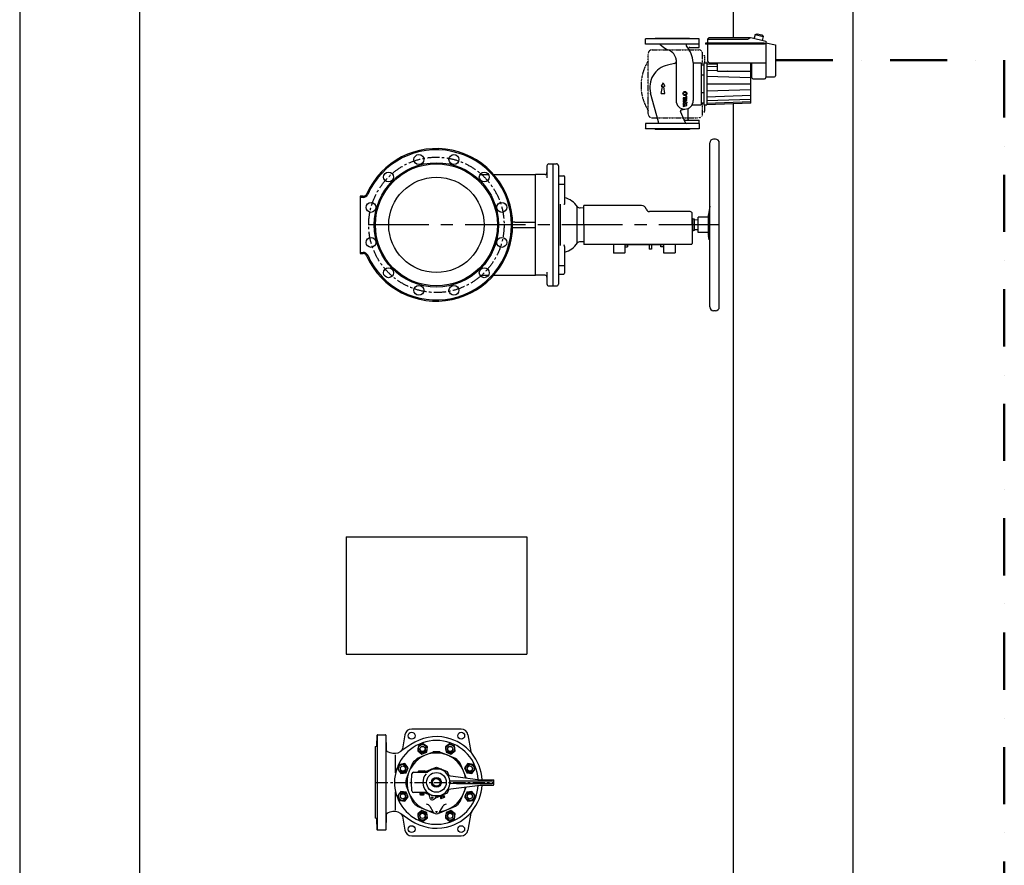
# Model space of a CAD drawing. Header units: millimetres. Extents: x 196 to 2027204, y -221452 to 153872.
# Tile 258 of 381: x 1210440 to 1213022, y -202278 to -200061. Entities that reach past the tile are written whole.
import ezdxf

# ---------------------------------------------------------------- set-up
doc = ezdxf.new("R2010")
doc.units = ezdxf.units.MM
for name, pattern in [('CENTER', [50.8, 31.75, -6.35, 6.35, -6.35]), ('DASHDOT', [1, 0.5, -0.25, 0, -0.25]), ('STRICHPUNKT', [1, 0.5, -0.25, 0, -0.25])]:
    doc.linetypes.add(name, pattern=pattern)
for name, color, linetype, lineweight in [('00_Основной', 163, 'Continuous', 40), ('эл.освещ', 1, 'Continuous', 50), ('中心线', 1, 'CENTER', 25)]:
    doc.layers.add(name, color=color, linetype=linetype, lineweight=lineweight)

msp = doc.modelspace()

# ---------------------------------------------------------------- linework, layer by layer
at = {"color": 252, "lineweight": 30, "ltscale": 10}
for p, q in [((1210754.8, -203009.4, 0.3), (1210754.8, -199006.4, 0.3)), ((1212310.8, -199006.4, 0.3), (1212310.8, -200109.1, 0.3)), ((1212310.8, -200281.9, 0.3), (1212310.8, -203009.4, 0.3))]:
    msp.add_line(p, q, dxfattribs=at)
for p, q in [((1212221.4, -200111.2, -0.1), (1212081.4, -200111.2, -0.1)), ((1212081.4, -200125.2, -0.1), (1212081.4, -200111.2, -0.1)), ((1212221.4, -200125.2, -0.1), (1212221.4, -200111.2, -0.1)), ((1212393.4, -200122.6, -0.1), (1212238.4, -200122.6, -0.1)), ((1212238.4, -200122.6, -0.1), (1212238.4, -200125.6, -0.1)), ((1212243.4, -200112.6, -0.1), (1212246.9, -200109.1, -0.1)), ((1212243.4, -200112.6, -0.1), (1212349.8, -200112.6, -0.1)), ((1212243.4, -200112.6, -0.1), (1212243.4, -200122.6, -0.1)), ((1212354.8, -200109.1, -0.1), (1212246.9, -200109.1, -0.1)), ((1212349.8, -200112.6, -0.1), (1212356.9, -200107.6, -0.1)), ((1212356.9, -200107.6, -0.1), (1212396.4, -200117.8, -0.1)), ((1212368.6, -200099.8, -0.1), (1212366, -200109.9, -0.1)), ((1212368.6, -200099.8, -0.1), (1212374.2, -200098.2, -0.1)), ((1212368.6, -200099.8, -0.1), (1212389.9, -200105.3, -0.1)), ((1212374.2, -200098.2, -0.1), (1212385.8, -200101.2, -0.1)), ((1212385.8, -200101.2, -0.1), (1212389.9, -200105.3, -0.1)), ((1212389.9, -200105.3, -0.1), (1212387.3, -200115.4, -0.1)), ((1212393.4, -200122.6, -0.1), (1212393.4, -200125.6, -0.1)), ((1212396.4, -200117.8, -0.1), (1212396.4, -200213.2, -0.1)), ((1212396.4, -200121.7, -0.1), (1212422.4, -200127.2, -0.1)), ((1212221.4, -200125.2, -0.1), (1212081.4, -200125.2, -0.1)), ((1212197, -200134.1, -0.1), (1212221.4, -200134.1, -0.1)), ((1212221.4, -200134.1, -0.1), (1212221.4, -200125.2, -0.1)), ((1212393.4, -200125.6, -0.1), (1212238.4, -200125.6, -0.1)), ((1212243.4, -200125.6, -0.1), (1212243.4, -200169.2, -0.1)), ((1212422.4, -200127.2, -0.1), (1212422.4, -200208.2, -0.1)), ((1212161.4, -200166.1, -0.1), (1212161.4, -200273.3, -0.1)), ((1212206.4, -200173.1, -0.1), (1212206.4, -200273.3, -0.1)), ((1212206.4, -200174.2, -0.1), (1212226.9, -200174.2, -0.1)), ((1212226.9, -200174.2, -0.1), (1212226.9, -200284.2, -0.1)), ((1212234.4, -200174.2, -0.1), (1212234.4, -200284.2, -0.1)), ((1212234.4, -200174.2, -0.1), (1212241.9, -200174.2, -0.1)), ((1212241.9, -200174.2, -0.1), (1212241.9, -200284.2, -0.1)), ((1212269.5, -200175.1, -0.1), (1212241.9, -200174.2, -0.1)), ((1212248.4, -200174.2, -0.1), (1212243.4, -200169.2, -0.1)), ((1212248.4, -200174.2, -0.1), (1212396.4, -200174.2, -0.1)), ((1212269.5, -200196.2, -0.1), (1212269.5, -200174.2, -0.1)), ((1212357, -200280.4, -0.1), (1212357, -200174.2, -0.1)), ((1212359.4, -200174.2, -0.1), (1212359.4, -200213.2, -0.1)), ((1212157.5, -200176.3, -0.1), (1212138.9, -200180.4, -0.1)), ((1212226.9, -200179.2, -0.1), (1212234.4, -200179.2, -0.1)), ((1212269.5, -200196.2, -0.1), (1212357, -200196.2, -0.1)), ((1212226.9, -200206, -0.1), (1212234.4, -200206, -0.1)), ((1212362.4, -200216.2, -0.1), (1212359.4, -200213.2, -0.1)), ((1212362.4, -200216.2, -0.1), (1212393.4, -200216.2, -0.1)), ((1212396.4, -200211.2, -0.1), (1212419.4, -200211.2, -0.1)), ((1212115.4, -200329.4, -0.1), (1212094.6, -200253.7, -0.1)), ((1212226.9, -200252.4, -0.1), (1212234.4, -200252.4, -0.1)), ((1212185.7, -200331.4, -0.1), (1212173, -200302, -0.1)), ((1212175.1, -200297.9, -0.1), (1212183.9, -200295.8, -0.1)), ((1212191.9, -200296.3, -0.1), (1212191.9, -200321.3, -0.1)), ((1212203.6, -200284.2, -0.1), (1212226.9, -200284.2, -0.1)), ((1212226.9, -200279.1, -0.1), (1212234.4, -200279.1, -0.1)), ((1212234.4, -200284.2, -0.1), (1212241.9, -200284.2, -0.1)), ((1212357, -200280.4, -0.1), (1212241.9, -200284.2, -0.1)), ((1212184.6, -200324.3, -0.1), (1212221.4, -200324.3, -0.1)), ((1212221.4, -200333.2, -0.1), (1212221.4, -200324.3, -0.1)), ((1212221.4, -200333.2, -0.1), (1212081.4, -200333.2, -0.1)), ((1212081.4, -200333.2, -0.1), (1212081.4, -200347.2, -0.1)), ((1212221.4, -200347.2, -0.1), (1212081.4, -200347.2, -0.1)), ((1212221.4, -200333.2, -0.1), (1212221.4, -200347.2, -0.1))]:
    msp.add_line(p, q)
at = {"color": 1}
for p, q in [((1212106.4, -200111.2, -0.1), (1212106.4, -200109.2, -0.1)), ((1212106.4, -200109.2, -0.1), (1212196.4, -200109.2, -0.1)), ((1212196.4, -200111.2, -0.1), (1212196.4, -200109.2, -0.1)), ((1212127.2, -200226.8, -0.1), (1212122.4, -200235.1, -0.1)), ((1212122.4, -200235.1, -0.1), (1212123.6, -200235.1, -0.1)), ((1212122.4, -200255.1, -0.1), (1212125.5, -200237.4, -0.1)), ((1212127.2, -200226.8, -0.1), (1212132, -200235.1, -0.1)), ((1212132, -200255.1, -0.1), (1212128.9, -200237.4, -0.1)), ((1212132, -200235.1, -0.1), (1212130.9, -200235.1, -0.1)), ((1212122.4, -200255.1, -0.1), (1212132, -200255.1, -0.1)), ((1212188.1, -200266.1, -0.1), (1212179.8, -200266.1, -0.1)), ((1212179.8, -200266.1, -0.1), (1212179.8, -200268.4, -0.1)), ((1212179.8, -200268.4, -0.1), (1212189.8, -200268.4, -0.1)), ((1212189.8, -200270.4, -0.1), (1212179.8, -200270.4, -0.1)), ((1212179.8, -200270.4, -0.1), (1212179.8, -200272.7, -0.1)), ((1212179.8, -200272.7, -0.1), (1212189.8, -200272.7, -0.1)), ((1212179.8, -200274.7, -0.1), (1212189.8, -200277.4, -0.1)), ((1212179.8, -200274.7, -0.1), (1212179.8, -200277.1, -0.1)), ((1212179.8, -200277.1, -0.1), (1212185.3, -200278.5, -0.1)), ((1212189.8, -200262.1, -0.1), (1212188.1, -200262.1, -0.1)), ((1212188.1, -200266.1, -0.1), (1212188.1, -200262.1, -0.1)), ((1212189.8, -200268.4, -0.1), (1212189.8, -200262.1, -0.1)), ((1212189.8, -200272.7, -0.1), (1212189.8, -200270.4, -0.1)), ((1212189.8, -200277.4, -0.1), (1212189.8, -200279.7, -0.1)), ((1212185.3, -200278.5, -0.1), (1212179.8, -200280, -0.1)), ((1212179.8, -200280, -0.1), (1212179.8, -200283.5, -0.1)), ((1212185.3, -200284.9, -0.1), (1212179.8, -200283.5, -0.1)), ((1212179.8, -200286.4, -0.1), (1212185.3, -200284.9, -0.1)), ((1212179.8, -200288.7, -0.1), (1212189.8, -200286.1, -0.1)), ((1212179.8, -200286.4, -0.1), (1212179.8, -200288.7, -0.1)), ((1212182.4, -200281.7, -0.1), (1212189.8, -200279.7, -0.1)), ((1212189.8, -200283.7, -0.1), (1212182.4, -200281.7, -0.1)), ((1212189.8, -200286.1, -0.1), (1212189.8, -200283.7, -0.1)), ((1212106.4, -200347.2, -0.1), (1212106.4, -200349.2, -0.1)), ((1212196.4, -200349.2, -0.1), (1212106.4, -200349.2, -0.1)), ((1212196.4, -200347.2, -0.1), (1212196.4, -200349.2, -0.1))]:
    msp.add_line(p, q, dxfattribs=at)
at = {"color": 1, "linetype": 'STRICHPUNKT'}
for p, q in [((1212098.2, -200140.2, -0.1), (1212220.7, -200140.2, -0.1)), ((1212088.2, -200308.2, -0.1), (1212088.2, -200150.2, -0.1)), ((1212230.7, -200179.2, -0.1), (1212230.7, -200150.2, -0.1)), ((1212230.7, -200155.2, -0.1), (1212236.9, -200155.2, -0.1)), ((1212236.9, -200174.2, -0.1), (1212236.9, -200155.2, -0.1)), ((1212230.7, -200308.2, -0.1), (1212230.7, -200279.1, -0.1)), ((1212230.7, -200303.2, -0.1), (1212236.9, -200303.2, -0.1)), ((1212236.9, -200303.2, -0.1), (1212236.9, -200284.2, -0.1)), ((1212098.2, -200318.2, -0.1), (1212219.4, -200318.2, -0.1))]:
    msp.add_line(p, q, dxfattribs=at)
at = {"color": 1, "linetype": 'Continuous'}
for p, q in [((1212269.5, -200178.7, -0.1), (1212241.9, -200177.8, -0.1)), ((1212269.5, -200185.2, -0.1), (1212241.9, -200184.3, -0.1)), ((1212269.5, -200195.3, -0.1), (1212241.9, -200194.4, -0.1)), ((1212357, -200198.2, -0.1), (1212295.9, -200196.2, -0.1)), ((1212357, -200213.6, -0.1), (1212241.9, -200209.8, -0.1)), ((1212241.9, -200229.2, -0.1), (1212357, -200229.2, -0.1)), ((1212357, -200244.8, -0.1), (1212241.9, -200248.5, -0.1)), ((1212357, -200260.2, -0.1), (1212241.9, -200264, -0.1)), ((1212357, -200270.3, -0.1), (1212241.9, -200274.1, -0.1)), ((1212357, -200276.8, -0.1), (1212241.9, -200280.6, -0.1))]:
    msp.add_line(p, q, dxfattribs=at)
at = {"color": 252, "linetype": 'CENTER', "lineweight": 25, "ltscale": 5}
msp.add_line((1212274.7, -200599.2, 0), (1211332.7, -200599.2, -0.1), dxfattribs=at)
at = {"color": 1}
for radius in [5.33, 3.33]:
    msp.add_circle((1212184.4, -200254.7, -0.1), radius, dxfattribs=at)
at = {"color": 1, "linetype": 'STRICHPUNKT'}
for centre, radius, start, end in [((1212098.2, -200150.2, -0.1), 10, 90, 180), ((1212220.7, -200150.2, -0.1), 10, 0, 90), ((1212190.6, -200234.2, -0.1), 121.3, 147.6013, 212.3987), ((1212098.2, -200308.2, -0.1), 10, 180, 270), ((1212220.7, -200308.2, -0.1), 10, 270, 0)]:
    msp.add_arc(centre, radius, start, end, dxfattribs=at)
for centre, radius, start, end in [((1212117.6, -200128.2, -0.1), 3, 44.7661, 90), ((1212169.9, -200076.3, -0.1), 70.6, 224.7661, 244.2286), ((1212129, -200171.7, -0.1), 33.3, 17.7743, 72.234), ((1212190.7, -200128.2, -0.1), 3, 90, 218.5418), ((1212121.4, -200183.5, -0.1), 85.7, 6.9363, 38.5418), ((1212197, -200137.1, -0.1), 3, 90, 211.544), ((1212156.4, -200171.4, -0.1), 5, 282.2847, 0), ((1212146.4, -200166.1, -0.1), 15, 0, 17.7743), ((1212151.4, -200238, -0.1), 59, 102.2847, 195.3889), ((1212393.4, -200213.2, -0.1), 3, 270, 0), ((1212419.4, -200208.2, -0.1), 3, 270, 0), ((1212183.9, -200273.3, -0.1), 22.5, 180, 0), ((1212175.8, -200300.9, -0.1), 3, 103.581, 203.3015), ((1212194.9, -200296.3, -0.1), 3, 115.4566, 180), ((1212184.6, -200321.3, -0.1), 3, 203.3015, 270), ((1212194.9, -200321.3, -0.1), 3, 180, 270), ((1212112.5, -200330.2, -0.1), 3, 270, 15.3889), ((1212188.4, -200330.2, -0.1), 3, 203.3015, 270)]:
    msp.add_arc(centre, radius, start, end)
at = {"color": 1}
for centre, start, end in [((1212123.6, -200237.1, -0.1), 350, 90), ((1212130.9, -200237.1, -0.1), 90, 190)]:
    msp.add_arc(centre, 2, start, end, dxfattribs=at)
at = {"layer": '00_Основной', "lineweight": 30, "ltscale": 10}
for p, q in [((1210439.9, -198308.2), (1210439.9, -202975.1, 0.4)), ((1212625.5, -198308.2), (1212624.7, -202975.1, 0.3)), ((1211295.9, -201417.4, 0.3), (1211295.9, -201725.2, 0.3)), ((1211295.9, -201417.4, 0.3), (1211769.5, -201417.4, 0.3)), ((1211769.5, -201417.4, 0.3), (1211769.5, -201725.2, 0.3)), ((1211295.9, -201725.2, 0.3), (1211769.5, -201725.2, 0.3))]:
    msp.add_line(p, q, dxfattribs=at)
at = {"layer": '00_Основной', "lineweight": 25, "ltscale": 10}
for p, q in [((1212108, -200109.2, -0.1), (1212194.9, -200109.2, -0.1)), ((1212264.7, -200374.2, 0.3), (1212259.7, -200374.2, 0.3)), ((1212249.7, -200814.2, 0.3), (1212249.7, -200384.2, 0.3)), ((1212274.7, -200814.2, 0.3), (1212274.7, -200384.2, 0.3)), ((1211822.7, -200444.2, 0.3), (1211822.7, -200464.2, 0.3)), ((1211827.7, -200439.2, 0.3), (1211837.7, -200439.2, 0.3)), ((1211837.7, -200439.1, 0.3), (1211847.7, -200439.1, 0.3)), ((1211837.7, -200439.1, 0.3), (1211837.7, -200464.1, 0.3)), ((1211852.7, -200444.1, 0.3), (1211852.7, -200464.1, 0.3)), ((1211647, -200467.2, 0.3), (1211669.5, -200467.2, 0.3)), ((1211683, -200467.2, 0.3), (1211792.7, -200467.2, 0.3)), ((1211792.7, -200492.2, 0.3), (1211792.7, -200467.2, 0.3)), ((1211817.7, -200467.2, 0.3), (1211792.7, -200467.2, 0.3)), ((1211822.7, -200464.2, 0.3), (1211822.7, -200475.6, 0.3)), ((1211837.7, -200464.1, 0.3), (1211837.7, -200734.4, 0.3)), ((1211852.7, -200464.1, 0.3), (1211852.7, -200734.4, 0.3)), ((1211854.7, -200470.2, 0.3), (1211866.7, -200470.2, 0.3)), ((1211868.7, -200472.2, 0.3), (1211868.7, -200491.8, 0.3)), ((1211792.7, -200706.2, 0.3), (1211792.7, -200492.2, 0.3)), ((1211854.7, -200492.7, 0.3), (1211866.7, -200492.7, 0.3)), ((1211868.7, -200491.8, 0.3), (1211868.7, -200542.5, 0.3)), ((1211332.7, -200524.2, 0.3), (1211332.7, -200527.2, 0.3)), ((1211340.7, -200524.2, 0.3), (1211332.7, -200524.2, 0.3)), ((1211332.7, -200527.2, 0.3), (1211332.7, -200671.2, 0.3)), ((1211340.7, -200527.2, 0.3), (1211332.7, -200527.2, 0.3)), ((1211858.4, -200653.4, 0.3), (1211858.4, -200545, 0.3)), ((1211868.7, -200542.5, 0.3), (1211868.7, -200544.2, 0.3)), ((1211902.2, -200646.6, 0.3), (1211902.2, -200551.8, 0.3)), ((1211919.4, -200555.2, 0.3), (1211909.7, -200554.9, 0.3)), ((1212070.3, -200548.4, 0.3), (1211919.4, -200548.4, 0.3)), ((1211919.4, -200599.2, 0.3), (1211919.4, -200548.4, 0.3)), ((1212249.7, -200550.3, 0.3), (1212246.7, -200571.2, 0.3)), ((1212197.9, -200564.2, 0.3), (1212091.8, -200564.2, 0.3)), ((1212203.6, -200599.2, 0.3), (1212203.6, -200569.8, 0.3)), ((1212205.2, -200584.5, 0.3), (1212203.6, -200581.7, 0.3)), ((1212209.2, -200584.5, 0.3), (1212205.2, -200584.5, 0.3)), ((1212205.2, -200613.9, 0.3), (1212205.2, -200584.5, 0.3)), ((1212209.2, -200613.9, 0.3), (1212209.2, -200584.5, 0.3)), ((1212219.4, -200586.5, 0.3), (1212209.2, -200586, 0.3)), ((1212246.5, -200579.4, 0.3), (1212219.4, -200579.4, 0.3)), ((1212219.4, -200619, 0.3), (1212219.4, -200579.4, 0.3)), ((1212246.5, -200625.5, 0.3), (1212246.5, -200573, 0.3)), ((1212248.3, -200597.2, 0.3), (1212248.3, -200566.1, 0.3)), ((1211738.6, -200591.7, 0.3), (1211732.6, -200591.7, 0.3)), ((1211738.6, -200606.7, 0.3), (1211732.6, -200606.7, 0.3)), ((1211738.6, -200591.7, 0.3), (1211792.7, -200591.7, 0.3)), ((1211792.7, -200606.7, 0.3), (1211738.6, -200606.7, 0.3)), ((1211919.4, -200599.2, 0.3), (1211919.4, -200648.2, 0.3)), ((1212203.6, -200599.2, 0.3), (1212203.6, -200648.2, 0.3)), ((1212219.4, -200611.9, 0.3), (1212209.2, -200612.4, 0.3)), ((1212205.2, -200613.9, 0.3), (1212203.6, -200616.7, 0.3)), ((1212209.2, -200613.9, 0.3), (1212205.2, -200613.9, 0.3)), ((1212246.5, -200619, 0.3), (1212219.4, -200619, 0.3)), ((1212248.3, -200638.6, 0.3), (1212246.7, -200627.2, 0.3)), ((1212248.3, -200638.6, 0.3), (1212248.3, -200634.3, 0.3)), ((1212248.3, -200638.6, 0.3), (1212249.7, -200638.6, 0.3)), ((1211868.7, -200655.9, 0.3), (1211868.7, -200654.2, 0.3)), ((1211868.7, -200655.9, 0.3), (1211868.7, -200706.7, 0.3)), ((1211919.4, -200643.3, 0.3), (1211909.7, -200643.5, 0.3)), ((1211919.4, -200648.2, 0.3), (1211919.4, -200650.2, 0.3)), ((1212070.3, -200650.2, 0.3), (1211919.4, -200650.2, 0.3)), ((1211996.8, -200650.2, 0.3), (1211996.8, -200672.2, 0.3)), ((1212026.8, -200650.2, 0.3), (1212026.8, -200672.2, 0.3)), ((1212026.8, -200651.6, 0.3), (1212033.8, -200651.6, 0.3)), ((1212026.8, -200656.6, 0.3), (1212033.8, -200656.6, 0.3)), ((1212029.3, -200650.2, 0.3), (1212029.3, -200651.2, 0.3)), ((1212126.3, -200651.2, 0.3), (1212029.3, -200651.2, 0.3)), ((1212033.8, -200651.6, 0.3), (1212033.8, -200656.6, 0.3)), ((1212081.3, -200650.2, 0.3), (1212070.3, -200650.2, 0.3)), ((1212091.8, -200650.2, 0.3), (1212081.3, -200650.2, 0.3)), ((1212091, -200651.2, 0.3), (1212091, -200663.2, 0.3)), ((1212097, -200663.2, 0.3), (1212091, -200663.2, 0.3)), ((1212197.9, -200650.2, 0.3), (1212091.8, -200650.2, 0.3)), ((1212097, -200651.2, 0.3), (1212097, -200663.2, 0.3)), ((1212128.6, -200651.7, 0.3), (1212121.6, -200651.7, 0.3)), ((1212121.6, -200656.7, 0.3), (1212121.6, -200651.7, 0.3)), ((1212128.6, -200656.7, 0.3), (1212121.6, -200656.7, 0.3)), ((1212126.3, -200650.2, 0.3), (1212126.3, -200651.2, 0.3)), ((1212128.6, -200650.2, 0.3), (1212128.6, -200672.2, 0.3)), ((1212158.6, -200650.2, 0.3), (1212158.6, -200672.2, 0.3)), ((1212201.6, -200650.2, 0.3), (1212197.9, -200650.2, 0.3)), ((1211332.7, -200671.2, 0.3), (1211340.7, -200671.2, 0.3)), ((1211332.7, -200671.2, 0.3), (1211332.7, -200674.2, 0.3)), ((1211332.7, -200674.2, 0.3), (1211340.7, -200674.2, 0.3)), ((1212025.8, -200673.2, 0.3), (1211997.8, -200673.2, 0.3)), ((1212157.6, -200673.2, 0.3), (1212129.6, -200673.2, 0.3)), ((1211792.7, -200731.2, 0.3), (1211792.7, -200706.2, 0.3)), ((1211854.7, -200705.7, 0.3), (1211866.7, -200705.7, 0.3)), ((1211868.7, -200706.7, 0.3), (1211868.7, -200726.2, 0.3)), ((1211647, -200731.2, 0.3), (1211669.5, -200731.2, 0.3)), ((1211683, -200731.2, 0.3), (1211792.7, -200731.2, 0.3)), ((1211817.7, -200731.2, 0.3), (1211792.7, -200731.2, 0.3)), ((1211822.7, -200722.8, 0.3), (1211822.7, -200734.2, 0.3)), ((1211822.7, -200734.2, 0.3), (1211822.7, -200754.2, 0.3)), ((1211837.7, -200734.4, 0.3), (1211837.7, -200759.4, 0.3)), ((1211852.7, -200734.4, 0.3), (1211852.7, -200754.4, 0.3)), ((1211854.7, -200728.2, 0.3), (1211866.7, -200728.2, 0.3)), ((1211827.7, -200759.2, 0.3), (1211837.7, -200759.2, 0.3)), ((1211837.7, -200759.4, 0.3), (1211847.7, -200759.4, 0.3)), ((1212264.7, -200824.2, 0.3), (1212259.7, -200824.2, 0.3)), ((1211597.6, -201921, -0.2), (1211467.9, -201921, -0.2)), ((1211376.8, -201965.1, -0.2), (1211377.5, -201937, -0.2)), ((1211377.5, -201937, -0.2), (1211377.5, -202185, -0.2)), ((1211378.5, -201936, -0.2), (1211399.1, -201936, -0.2)), ((1211400.1, -201937, -0.2), (1211400.7, -201973.6, -0.2)), ((1211400.1, -201937, -0.2), (1211400.1, -202185, -0.2)), ((1211450.1, -201935.9, -0.2), (1211443.6, -201972.7, -0.2)), ((1211615.4, -201935.9, -0.2), (1211623.2, -201980, -0.2)), ((1211372.8, -201966.9, -0.2), (1211376, -201966, -0.2)), ((1211372.8, -202155.1, -0.2), (1211372.8, -201966.9, -0.2)), ((1211405.8, -201980.9, -0.2), (1211411, -201982.9, -0.2)), ((1211439.4, -201979.2, -0.2), (1211438.6, -201979.8, -0.2)), ((1211465.7, -201961.5, -0.2), (1211439.4, -201979.2, -0.2)), ((1211485.4, -201964.8, -0.2), (1211483.6, -201978.5, -0.2)), ((1211483.6, -201978.5, -0.2), (1211494.6, -201987, -0.2)), ((1211498.2, -201959.5, -0.2), (1211485.4, -201964.8, -0.2)), ((1211494.6, -201987, -0.2), (1211507.4, -201981.7, -0.2)), ((1211509.2, -201967.9, -0.2), (1211498.2, -201959.5, -0.2)), ((1211524, -201981.3, -0.2), (1211503.3, -201989.9, -0.2)), ((1211507.4, -201981.7, -0.2), (1211509.2, -201967.9, -0.2)), ((1211562.2, -201989.9, -0.2), (1211541.5, -201981.3, -0.2)), ((1211567.3, -201959.5, -0.2), (1211556.3, -201967.9, -0.2)), ((1211556.3, -201967.9, -0.2), (1211558.1, -201981.7, -0.2)), ((1211558.1, -201981.7, -0.2), (1211570.9, -201987, -0.2)), ((1211580.1, -201964.8, -0.2), (1211567.3, -201959.5, -0.2)), ((1211570.9, -201987, -0.2), (1211581.9, -201978.5, -0.2)), ((1211581.9, -201978.5, -0.2), (1211580.1, -201964.8, -0.2)), ((1211425.6, -202036.1, -0.2), (1211425.6, -201988.5, -0.2)), ((1211503.3, -201989.9, -0.2), (1211482.6, -201998.4, -0.2)), ((1211562.2, -201989.9, -0.2), (1211562.2, -201989.9, -0.2)), ((1211582.9, -201998.4, -0.2), (1211562.2, -201989.9, -0.2)), ((1211436.5, -202013.7, -0.2), (1211431.2, -202026.5, -0.2)), ((1211431.2, -202026.5, -0.2), (1211439.7, -202037.4, -0.2)), ((1211450.3, -202011.8, -0.2), (1211436.5, -202013.7, -0.2)), ((1211458.7, -202022.8, -0.2), (1211450.3, -202011.8, -0.2)), ((1211461.6, -202031.5, -0.2), (1211453, -202052.2, -0.2)), ((1211453.4, -202035.6, -0.2), (1211458.7, -202022.8, -0.2)), ((1211470.2, -202010.9, -0.2), (1211461.6, -202031.5, -0.2)), ((1211461.6, -202031.5, -0.2), (1211461.6, -202031.5, -0.2)), ((1211485.8, -202031.3, -0.2), (1211486.8, -202030.3, -0.2)), ((1211485.8, -202034.3, -0.2), (1211485.8, -202031.3, -0.2)), ((1211485.8, -202031.3, -0.2), (1211503.8, -202031.3, -0.2)), ((1211486.8, -202030.3, -0.2), (1211502.8, -202030.3, -0.2)), ((1211503.8, -202031.3, -0.2), (1211502.8, -202030.3, -0.2)), ((1211503.8, -202031.3, -0.2), (1211503.8, -202034.3, -0.2)), ((1211503.8, -202034.3, -0.2), (1211504.4, -202032.7, -0.2)), ((1211504.4, -202032.7, -0.2), (1211519.8, -202026.3, -0.2)), ((1211518.5, -202028.5, -0.2), (1211519.8, -202026.3, -0.2)), ((1211519.8, -202026.3, -0.2), (1211520.3, -202025.5, -0.2)), ((1211520.3, -202025.5, -0.2), (1211521.8, -202025.5, -0.2)), ((1211521.8, -202025.5, -0.2), (1211532.8, -202021, -0.2)), ((1211521.8, -202025.5, -0.2), (1211532.8, -202025.5, -0.2)), ((1211532.8, -202021, -0.2), (1211543.7, -202025.5, -0.2)), ((1211532.8, -202025.5, -0.2), (1211543.7, -202025.5, -0.2)), ((1211532.8, -202025.5, -0.2), (1211532.8, -202025.5, -0.2)), ((1211543.7, -202025.5, -0.2), (1211545.3, -202025.5, -0.2)), ((1211545.3, -202025.5, -0.2), (1211545.7, -202026.3, -0.2)), ((1211545.7, -202026.3, -0.2), (1211547, -202028.5, -0.2)), ((1211545.7, -202026.3, -0.2), (1211561.1, -202032.7, -0.2)), ((1211561.1, -202032.7, -0.2), (1211565.5, -202043.3, -0.2)), ((1211603.9, -202031.5, -0.2), (1211595.3, -202010.9, -0.2)), ((1211603.9, -202031.5, -0.2), (1211603.9, -202031.5, -0.2)), ((1211611.2, -202049.2, -0.2), (1211603.9, -202031.5, -0.2)), ((1211615.2, -202011.8, -0.2), (1211606.8, -202022.8, -0.2)), ((1211606.8, -202022.8, -0.2), (1211612.1, -202035.6, -0.2)), ((1211629, -202013.7, -0.2), (1211615.2, -202011.8, -0.2)), ((1211625.8, -202037.4, -0.2), (1211634.3, -202026.5, -0.2)), ((1211634.3, -202026.5, -0.2), (1211629, -202013.7, -0.2)), ((1211439.7, -202037.4, -0.2), (1211453.4, -202035.6, -0.2)), ((1211467.8, -202061, -0.2), (1211468.3, -202038.6, -0.2)), ((1211472.8, -202034.3, -0.2), (1211494.8, -202034.3, -0.2)), ((1211485.8, -202034.3, -0.2), (1211494.8, -202034.3, -0.2)), ((1211494.8, -202034.3, -0.2), (1211503.8, -202034.3, -0.2)), ((1211494.8, -202034.3, -0.2), (1211503.8, -202034.3, -0.2)), ((1211503.8, -202034.3, -0.2), (1211508.3, -202034.3, -0.2)), ((1211563.4, -202043, -0.2), (1211647.8, -202054, -0.2)), ((1211584.6, -202058, -0.2), (1211568.1, -202058, -0.2)), ((1211678.6, -202058, -0.2), (1211584.6, -202058, -0.2)), ((1211612.1, -202035.6, -0.2), (1211625.8, -202037.4, -0.2)), ((1211647.9, -202054, -0.2), (1211682.1, -202054, -0.2)), ((1211683.1, -202067, -0.2), (1211683.1, -202055, -0.2)), ((1211439.7, -202084.6, -0.2), (1211431.2, -202095.5, -0.2)), ((1211453.4, -202086.4, -0.2), (1211439.7, -202084.6, -0.2)), ((1211453, -202069.8, -0.2), (1211461.6, -202090.5, -0.2)), ((1211468.3, -202083.4, -0.2), (1211467.8, -202061, -0.2)), ((1211565.5, -202078.7, -0.2), (1211561.1, -202089.3, -0.2)), ((1211563.4, -202079, -0.2), (1211647.8, -202068, -0.2)), ((1211679, -202064, -0.2), (1211568.1, -202064, -0.2)), ((1211585, -202064, -0.2), (1211678.8, -202064, -0.2)), ((1211603.9, -202090.5, -0.2), (1211611.2, -202072.8, -0.2)), ((1211625.8, -202084.6, -0.2), (1211612.1, -202086.4, -0.2)), ((1211634.3, -202095.5, -0.2), (1211625.8, -202084.6, -0.2)), ((1211647.9, -202068, -0.2), (1211682.1, -202068, -0.2)), ((1211425.6, -202133.5, -0.2), (1211425.6, -202085.9, -0.2)), ((1211431.2, -202095.5, -0.2), (1211436.5, -202108.4, -0.2)), ((1211436.5, -202108.4, -0.2), (1211450.3, -202110.2, -0.2)), ((1211450.3, -202110.2, -0.2), (1211458.7, -202099.2, -0.2)), ((1211458.7, -202099.2, -0.2), (1211453.4, -202086.4, -0.2)), ((1211461.6, -202090.5, -0.2), (1211470.2, -202111.2, -0.2)), ((1211461.6, -202090.5, -0.2), (1211461.6, -202090.5, -0.2)), ((1211503.8, -202087.8, -0.2), (1211472.8, -202087.8, -0.2)), ((1211489.8, -202092.3, -0.2), (1211489.8, -202087.8, -0.2)), ((1211490.9, -202094.3, -0.2), (1211489.8, -202092.3, -0.2)), ((1211489.8, -202092.3, -0.2), (1211499.8, -202092.3, -0.2)), ((1211498.6, -202094.3, -0.2), (1211490.9, -202094.3, -0.2)), ((1211499.8, -202092.3, -0.2), (1211498.6, -202094.3, -0.2)), ((1211499.8, -202087.8, -0.2), (1211499.8, -202092.3, -0.2)), ((1211508.3, -202087.8, -0.2), (1211503.8, -202087.8, -0.2)), ((1211504.4, -202089.3, -0.2), (1211503.8, -202087.8, -0.2)), ((1211513.9, -202093.2, -0.2), (1211504.4, -202089.3, -0.2)), ((1211520.3, -202096.5, -0.2), (1211518.5, -202093.5, -0.2)), ((1211532.8, -202096.5, -0.2), (1211520.3, -202096.5, -0.2)), ((1211532.8, -202101.1, -0.2), (1211530.7, -202100.2, -0.2)), ((1211532.8, -202096.5, -0.2), (1211532.8, -202096.5, -0.2)), ((1211536.7, -202096.5, -0.2), (1211532.8, -202096.5, -0.2)), ((1211543.7, -202096.5, -0.2), (1211532.8, -202101.1, -0.2)), ((1211543.7, -202096.5, -0.2), (1211536.7, -202096.5, -0.2)), ((1211545.2, -202099.1, -0.2), (1211542.7, -202100.2, -0.2)), ((1211542.7, -202100.2, -0.2), (1211544, -202103.4, -0.2)), ((1211545.3, -202096.5, -0.2), (1211543.7, -202096.5, -0.2)), ((1211544.1, -202096.5, -0.2), (1211545.2, -202099.1, -0.2)), ((1211545.3, -202099.1, -0.2), (1211545.2, -202099.1, -0.2)), ((1211545.7, -202095.7, -0.2), (1211545.3, -202096.5, -0.2)), ((1211550.7, -202096.9, -0.2), (1211545.3, -202099.1, -0.2)), ((1211545.3, -202099.1, -0.2), (1211546.7, -202102.3, -0.2)), ((1211553.5, -202100, -0.2), (1211545.5, -202103.3, -0.2)), ((1211561.1, -202089.3, -0.2), (1211545.7, -202095.7, -0.2)), ((1211547, -202093.5, -0.2), (1211545.7, -202095.7, -0.2)), ((1211550.8, -202096.8, -0.2), (1211549.6, -202094.1, -0.2)), ((1211550.8, -202096.8, -0.2), (1211550.7, -202096.9, -0.2)), ((1211550.7, -202096.9, -0.2), (1211552, -202100.1, -0.2)), ((1211553.3, -202095.8, -0.2), (1211550.8, -202096.8, -0.2)), ((1211554.7, -202099, -0.2), (1211553.3, -202095.8, -0.2)), ((1211595.3, -202111.2, -0.2), (1211603.9, -202090.5, -0.2)), ((1211603.9, -202090.5, -0.2), (1211603.9, -202090.5, -0.2)), ((1211612.1, -202086.4, -0.2), (1211606.8, -202099.2, -0.2)), ((1211606.8, -202099.2, -0.2), (1211615.2, -202110.2, -0.2)), ((1211615.2, -202110.2, -0.2), (1211629, -202108.4, -0.2)), ((1211629, -202108.4, -0.2), (1211634.3, -202095.5, -0.2)), ((1211482.6, -202123.6, -0.2), (1211503.3, -202132.1, -0.2)), ((1211494.6, -202135, -0.2), (1211483.6, -202143.5, -0.2)), ((1211507.4, -202140.3, -0.2), (1211494.6, -202135, -0.2)), ((1211503.3, -202132.1, -0.2), (1211524, -202140.7, -0.2)), ((1211503.3, -202132.1, -0.2), (1211503.3, -202132.1, -0.2)), ((1211515.4, -202123.5, -0.2), (1211523.5, -202137.4, -0.2)), ((1211541.5, -202140.7, -0.2), (1211582.9, -202123.6, -0.2)), ((1211542, -202137.4, -0.2), (1211550.1, -202123.5, -0.2)), ((1211570.9, -202135, -0.2), (1211558.1, -202140.3, -0.2)), ((1211581.9, -202143.5, -0.2), (1211570.9, -202135, -0.2)), ((1211376, -202156, -0.2), (1211372.8, -202155.1, -0.2)), ((1211377.5, -202185, -0.2), (1211376.8, -202156.9, -0.2)), ((1211400.7, -202148.4, -0.2), (1211400.1, -202185, -0.2)), ((1211411, -202139.1, -0.2), (1211405.8, -202141.1, -0.2)), ((1211438.6, -202142.2, -0.2), (1211439.4, -202142.8, -0.2)), ((1211439.4, -202142.8, -0.2), (1211465.7, -202160.5, -0.2)), ((1211443.6, -202149.3, -0.2), (1211450.1, -202186.1, -0.2)), ((1211483.6, -202143.5, -0.2), (1211485.4, -202157.2, -0.2)), ((1211485.4, -202157.2, -0.2), (1211498.2, -202162.5, -0.2)), ((1211498.2, -202162.5, -0.2), (1211509.2, -202154.1, -0.2)), ((1211509.2, -202154.1, -0.2), (1211507.4, -202140.3, -0.2)), ((1211523.5, -202137.4, -0.2), (1211524.1, -202138.5, -0.2)), ((1211541.4, -202138.5, -0.2), (1211542, -202137.4, -0.2)), ((1211558.1, -202140.3, -0.2), (1211556.3, -202154.1, -0.2)), ((1211556.3, -202154.1, -0.2), (1211567.3, -202162.5, -0.2)), ((1211567.3, -202162.5, -0.2), (1211580.1, -202157.2, -0.2)), ((1211580.1, -202157.2, -0.2), (1211581.9, -202143.5, -0.2)), ((1211623.2, -202142, -0.2), (1211615.4, -202186.1, -0.2)), ((1211399.1, -202186, -0.2), (1211378.5, -202186, -0.2)), ((1211467.9, -202201, -0.2), (1211597.6, -202201, -0.2))]:
    msp.add_line(p, q, dxfattribs=at)
for centre, radius in [((1211486.8, -200427.8, 0.3), 13), ((1211578.7, -200427.8, 0.3), 13), ((1211532.7, -200599.2, 0.3), 163), ((1211532.7, -200599.2, 0.3), 160), ((1211407.2, -200473.7, 0.3), 13), ((1211532.7, -200599.2, 0.3), 125), ((1211658.2, -200473.7, 0.3), 13), ((1211361.3, -200553.3, 0.3), 13), ((1211704.2, -200553.3, 0.3), 13), ((1211361.3, -200645.2, 0.3), 13), ((1211704.2, -200645.2, 0.3), 13), ((1211407.2, -200724.7, 0.3), 13), ((1211658.2, -200724.7, 0.3), 13), ((1211486.8, -200770.7, 0.3), 13), ((1211578.7, -200770.7, 0.3), 13), ((1211467.8, -201938.5, -0.2), 9), ((1211597.8, -201938.5, -0.2), 9), ((1211496.4, -201973.2, -0.2), 11.4), ((1211496.4, -201973.2, -0.2), 6.75), ((1211569.1, -201973.2, -0.2), 11.4), ((1211569.1, -201973.2, -0.2), 6.75), ((1211445, -202024.6, -0.2), 11.4), ((1211445, -202024.6, -0.2), 6.75), ((1211620.5, -202024.6, -0.2), 11.4), ((1211620.5, -202024.6, -0.2), 6.75), ((1211532.8, -202061, -0.2), 25.9), ((1211532.8, -202061, -0.2), 12.9), ((1211532.8, -202061, -0.2), 10), ((1211445, -202097.4, -0.2), 11.4), ((1211445, -202097.4, -0.2), 6.75), ((1211494.8, -202089.8, -0.2), 1.6), ((1211521.9, -202101.6, -0.2), 1.5), ((1211620.5, -202097.4, -0.2), 11.4), ((1211620.5, -202097.4, -0.2), 6.75), ((1211496.4, -202148.8, -0.2), 11.4), ((1211496.4, -202148.8, -0.2), 6.75), ((1211532.8, -202138.5, -0.2), 1.5), ((1211569.1, -202148.8, -0.2), 11.4), ((1211569.1, -202148.8, -0.2), 6.75), ((1211467.8, -202183.5, -0.2), 9), ((1211597.8, -202183.5, -0.2), 9)]:
    msp.add_circle(centre, radius, dxfattribs=at)
at = {"layer": '00_Основной', "color": 18, "lineweight": 25, "ltscale": 10, "true_color": 0x000000}
msp.add_arc((1212075.2, -200345.9, -0.1), 2, 0, 9.4349, dxfattribs=at)
at = {"layer": '00_Основной', "lineweight": 25, "ltscale": 10}
for centre, radius, start, end in [((1212259.7, -200384.2, 0.3), 10, 90, 180), ((1212264.7, -200384.2, 0.3), 10, 0, 90), ((1211532.7, -200599.2, 0.3), 200, 0, 156.1238), ((1211532.7, -200599.2, 0.3), 197, 203.8762, 156.1238), ((1211827.7, -200444.2, 0.3), 5, 90, 180), ((1211847.7, -200444.1, 0.3), 5, 0, 90), ((1211817.7, -200462.2, 0.3), 5, 270, 0), ((1211854.7, -200468.2, 0.3), 2, 180, 270), ((1211854.7, -200468.2, 0.3), 2, 180, 247.5017), ((1211866.7, -200472.2, 0.3), 2, 0, 90), ((1211340.7, -200514.2, 0.3), 10, 270, 336.1238), ((1211340.7, -200514.2, 0.3), 13, 270, 336.1238), ((1211855.8, -200581.9, 0.3), 55.4, 32.8859, 76.4418), ((1211910, -200543.6, 0.3), 11.3, 226.5607, 268.5), ((1212070.3, -200561.9, 0.3), 13.6, 17.4576, 90), ((1212091.8, -200555.2, 0.3), 9.04, 197.4576, 270), ((1212197.9, -200569.8, 0.3), 5.65, 0, 90), ((1212258.5, -200573, 0.3), 12, 171.6267, 180), ((1211532.7, -200599.2, 0.3), 200, 203.8762, 0), ((1212258.5, -200625.5, 0.3), 12, 180, 188.3733), ((1211855.8, -200616.5, 0.3), 55.4, 283.5582, 327.1141), ((1211910, -200654.8, 0.3), 11.3, 91.5, 133.4393), ((1212201.6, -200648.2, 0.3), 2, 270, 0), ((1211340.7, -200684.2, 0.3), 13, 23.8762, 90), ((1211340.7, -200684.2, 0.3), 10, 23.8762, 90), ((1211997.8, -200672.2, 0.3), 1, 180, 270), ((1212025.8, -200672.2, 0.3), 1, 270, 0), ((1212129.6, -200672.2, 0.3), 1, 180, 270), ((1212157.6, -200672.2, 0.3), 1, 270, 0), ((1211817.7, -200736.2, 0.3), 5, 0, 90), ((1211854.7, -200730.2, 0.3), 2, 90, 180), ((1211854.7, -200730.2, 0.3), 2, 112.4983, 180), ((1211866.7, -200726.2, 0.3), 2, 270, 0), ((1211827.7, -200754.2, 0.3), 5, 180, 270), ((1211847.7, -200754.4, 0.3), 5, 270, 0), ((1212259.7, -200814.2, 0.3), 10, 180, 270), ((1212264.7, -200814.2, 0.3), 10, 270, 0), ((1211467.9, -201939, -0.2), 18, 90, 170), ((1211597.6, -201939, -0.2), 18, 10, 90), ((1211378.5, -201937, -0.2), 1, 90, 178.5), ((1211399.1, -201937, -0.2), 1, 1, 90), ((1211532.8, -202061, -0.2), 110, 4.0137, 156.9734), ((1211532.8, -202061, -0.2), 120, 77.1418, 124), ((1211532.8, -202061, -0.2), 120, 39.5455, 77.1418), ((1211375.8, -201965.1, -0.2), 1, 285, 358.5), ((1211408.7, -201973.5, -0.2), 8, 181, 249), ((1211421.8, -201954.9, -0.2), 30, 249, 304), ((1211433.8, -201970.9, -0.2), 10, 304, 350), ((1211496.4, -201973.2, -0.2), 8, 169.5, 37.5), ((1211532.8, -202061, -0.2), 80.2, 94.8063, 96.2884), ((1211532.8, -202061, -0.2), 80.2, 83.7116, 94.8063), ((1211569.1, -201973.2, -0.2), 8, 124.5, 352.5), ((1211633, -201978.2, -0.2), 10, 190, 219.5455), ((1211532.8, -202061, -0.2), 110, 144.088, 355.9863), ((1211532.8, -202061, -0.2), 77, 112.5, 157.5), ((1211532.8, -202061, -0.2), 80.2, 128.7116, 141.2884), ((1211532.8, -202061, -0.2), 77, 96.9164, 112.5), ((1211532.8, -202061, -0.2), 77, 67.5, 96.9164), ((1211532.8, -202061, -0.2), 77, 67.49999769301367, 67.50000230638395), ((1211532.8, -202061, -0.2), 77, 22.5, 67.5), ((1211532.8, -202061, -0.2), 80.2, 38.7116, 51.2884), ((1211532.8, -202061, -0.2), 120, 3.3442, 39.5455), ((1211445, -202024.6, -0.2), 8, 214.5, 82.5), ((1211532.8, -202061, -0.2), 77, 157.5, 202.5), ((1211532.8, -202061, -0.2), 77, 157.4999977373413, 157.500002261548), ((1211532.8, -202061, -0.2), 35.5, 113.6043, 129.4006), ((1211532.8, -202061, -0.2), 35.5, 90, 113.6043), ((1211532.8, -202061, -0.2), 35.5, 66.3957, 90), ((1211532.8, -202061, -0.2), 35.5, 89.99999557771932, 90.00000441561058), ((1211532.8, -202061, -0.2), 35.5, 30.3998, 66.3957), ((1211532.8, -202061, -0.2), 77, 22.49999637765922, 22.50000362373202), ((1211532.8, -202061, -0.2), 77, 9.0182, 22.5), ((1211620.5, -202024.6, -0.2), 8, 97.5, 325.5), ((1211532.8, -202061, -0.2), 80.2, 173.7116, 186.2884), ((1211472.8, -202038.8, -0.2), 4.5, 90, 178.5), ((1211532.8, -202061, -0.2), 35.5, 140.2367, 223.2611), ((1211508.3, -202031.3, -0.2), 3, 270, 309.4006), ((1211532.8, -202061, -0.2), 35.5, 329.6002, 30.3998), ((1211647.9, -202053, -0.2), 1, 262.6071, 270), ((1211678.6, -202057, -0.2), 1, 270, 0), ((1211682.1, -202055, -0.2), 1, 0, 90), ((1211472.8, -202083.3, -0.2), 4.5, 181.5, 270), ((1211532.8, -202061, -0.2), 35.5, 293.6043, 329.6002), ((1211532.8, -202061, -0.2), 77, 337.5, 350.9818), ((1211532.8, -202061, -0.2), 120, 320.4545, 356.6558), ((1211647.9, -202069, -0.2), 1, 90, 97.3929), ((1211678.8, -202065, -0.2), 1, 0, 90), ((1211682.1, -202067, -0.2), 1, 270, 0), ((1211445, -202097.4, -0.2), 8, 277.5, 145.5), ((1211532.8, -202061, -0.2), 77, 202.5, 247.5), ((1211532.8, -202061, -0.2), 77, 202.4999973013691, 202.5000026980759), ((1211508.3, -202090.8, -0.2), 3, 52.3592, 90), ((1211500.4, -202099.8, -0.2), 15, 25.8314, 49.4733), ((1211508.3, -202090.8, -0.2), 3, 50.5994, 52.3592), ((1211532.8, -202061, -0.2), 35.5, 230.5994, 246.3957), ((1211500.4, -202099.8, -0.2), 15, 0.3619, 25.8314), ((1211522.4, -202099.6, -0.2), 7, 180.3619, 329.6381), ((1211532.8, -202061, -0.2), 35.5, 246.3957, 270), ((1211541.4, -202110.8, -0.2), 15, 108.1072, 149.6381), ((1211532.8, -202061, -0.2), 35.5, 270, 279.8396), ((1211532.8, -202061, -0.2), 35.5, 269.9999930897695, 270.0000069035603), ((1211541.4, -202110.8, -0.2), 15, 99.8396, 108.1072), ((1211532.8, -202061, -0.2), 35.5, 279.8396, 293.6043), ((1211532.8, -202061, -0.2), 77, 276.9164, 337.5), ((1211544.7, -202101.2, -0.2), 2.3, 253.5528, 331.4472), ((1211546.3, -202093.9, -0.2), 8.42, 272.4474, 312.5526), ((1211552.7, -202097.9, -0.2), 2.3, 253.5528, 331.4472), ((1211532.8, -202061, -0.2), 77, 337.4999986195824, 337.5000013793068), ((1211620.5, -202097.4, -0.2), 8, 34.5, 262.5), ((1211532.8, -202061, -0.2), 80.2, 218.7116, 231.2884), ((1211532.8, -202061, -0.2), 77, 247.4999978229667, 247.5000021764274), ((1211532.8, -202061, -0.2), 77, 247.5, 263.0836), ((1211506.8, -202128.5, -0.2), 10, 30, 90), ((1211558.7, -202128.5, -0.2), 10, 90, 150), ((1211532.8, -202061, -0.2), 80.2, 308.7116, 321.2884), ((1211375.8, -202156.9, -0.2), 1, 1.5, 75), ((1211408.7, -202148.5, -0.2), 8, 111, 179), ((1211421.8, -202167.1, -0.2), 30, 56, 111), ((1211433.8, -202151.1, -0.2), 10, 10, 56), ((1211532.8, -202061, -0.2), 120, 236, 282.8582), ((1211496.4, -202148.8, -0.2), 8, 322.5, 190.5), ((1211532.8, -202061, -0.2), 80.2, 263.7116, 265.1937), ((1211532.8, -202133.5, -0.2), 10, 210, 227.7874), ((1211532.8, -202133.5, -0.2), 10, 227.7874, 312.2126), ((1211532.8, -202133.5, -0.2), 10, 312.2126, 330), ((1211532.8, -202061, -0.2), 80.2, 274.8063, 276.2884), ((1211532.8, -202061, -0.2), 120, 282.8582, 320.4545), ((1211569.1, -202148.8, -0.2), 8, 7.5, 235.5), ((1211633, -202143.8, -0.2), 10, 140.4545, 170), ((1211378.5, -202185, -0.2), 1, 181.5, 270), ((1211399.1, -202185, -0.2), 1, 270, 359), ((1211467.9, -202183, -0.2), 18, 190, 270), ((1211597.6, -202183, -0.2), 18, 270, 350)]:
    msp.add_arc(centre, radius, start, end, dxfattribs=at)
for points, knots in [([(1211852.7, -200493.7, 0.3), (1211852.7, -200493.7, 0.3), (1211852.8, -200493.6, 0.3), (1211852.8, -200493.4, 0.3), (1211852.9, -200493.3, 0.3), (1211853.1, -200493.2, 0.3), (1211853.2, -200493.1, 0.3), (1211853.4, -200493, 0.3), (1211853.7, -200492.9, 0.3), (1211853.9, -200492.8, 0.3), (1211854.3, -200492.8, 0.3), (1211854.5, -200492.7, 0.3), (1211854.7, -200492.7, 0.3)], [0, 0, 0, 0, 1.424843, 2.667465, 3.776335, 4.914077, 6.085893, 7.241317, 8.400458, 9.563676, 10.702005, 13, 13, 13, 13]), ([(1211866.7, -200492.7, 0.3), (1211866.8, -200492.7, 0.3), (1211867.1, -200492.7, 0.3), (1211867.4, -200492.7, 0.3), (1211867.6, -200492.6, 0.3), (1211867.9, -200492.6, 0.3), (1211868.1, -200492.5, 0.3), (1211868.3, -200492.4, 0.3), (1211868.4, -200492.3, 0.3), (1211868.6, -200492.2, 0.3), (1211868.7, -200492, 0.3), (1211868.7, -200491.9, 0.3), (1211868.7, -200491.8, 0.3), (1211868.7, -200491.8, 0.3)], [0, 0, 0, 0, 1.533889, 2.871622, 4.0654, 5.290328, 6.552039, 7.796257, 9.044613, 10.297538, 11.523793, 12.759968, 14, 14, 14, 14]), ([(1211868.7, -200544.2, 0.3), (1211868.7, -200544.3, 0.3), (1211868.7, -200544.5, 0.3), (1211868.6, -200544.8, 0.3), (1211868.5, -200545, 0.3), (1211868.4, -200545.1, 0.3), (1211868.2, -200545.3, 0.3), (1211868, -200545.5, 0.3), (1211867.8, -200545.7, 0.3), (1211867.5, -200545.8, 0.3), (1211867.3, -200546, 0.3), (1211867.1, -200546, 0.3)], [0, 0, 0, 0, 1.417442, 2.877964, 3.990922, 5.502772, 5.88611, 7.813125, 8.962683, 10.102092, 12, 12, 12, 12]), ([(1212249.7, -200551.6, 0.3), (1212249.7, -200552, 0.3), (1212249.5, -200553.5, 0.3), (1212249.2, -200555.3, 0.3), (1212249, -200557.2, 0.3), (1212248.8, -200559, 0.3), (1212248.6, -200561, 0.3), (1212248.5, -200562.5, 0.3), (1212248.4, -200563.8, 0.3), (1212248.4, -200564.9, 0.3), (1212248.3, -200565.8, 0.3), (1212248.3, -200566.1, 0.3)], [0, 0, 0, 0, 0.870734, 3.056255, 3.780931, 5.183155, 7.125355, 8.554975, 9.066071, 10.765443, 12, 12, 12, 12]), ([(1212249.7, -200613.7, 0.3), (1212249.6, -200612.7, 0.3), (1212249.3, -200611.2, 0.3), (1212249, -200609, 0.3), (1212248.8, -200607.3, 0.3), (1212248.7, -200605.5, 0.3), (1212248.5, -200603.8, 0.3), (1212248.4, -200601.9, 0.3), (1212248.4, -200600.3, 0.3), (1212248.3, -200598.7, 0.3), (1212248.3, -200597.8, 0.3), (1212248.3, -200597.2, 0.3)], [0, 0, 0, 0, 2.690755, 3.780931, 5.183155, 6.496888, 7.722368, 8.812219, 10.187118, 10.950173, 12, 12, 12, 12]), ([(1212249, -200631.6, 0.3), (1212248.9, -200631.6, 0.3), (1212248.8, -200631.6, 0.3), (1212248.6, -200631.8, 0.3), (1212248.5, -200632.2, 0.3), (1212248.4, -200632.7, 0.3), (1212248.4, -200633.4, 0.3), (1212248.3, -200634.1, 0.3), (1212248.3, -200634.3, 0.3)], [0, 0, 0, 0, 1.406606, 2.923368, 4.324411, 5.561414, 7.769595, 9, 9, 9, 9]), ([(1212249.7, -200632.4, 0.3), (1212249.7, -200632.3, 0.3), (1212249.5, -200632, 0.3), (1212249.2, -200631.7, 0.3), (1212249, -200631.6, 0.3), (1212249, -200631.6, 0.3)], [0, 0, 0, 0, 1.707301, 3.73641, 6, 6, 6, 6]), ([(1211868.7, -200654.2, 0.3), (1211868.7, -200654.2, 0.3), (1211868.7, -200654.1, 0.3), (1211868.7, -200653.9, 0.3), (1211868.6, -200653.7, 0.3), (1211868.5, -200653.5, 0.3), (1211868.4, -200653.3, 0.3), (1211868.2, -200653.1, 0.3), (1211868, -200653, 0.3), (1211867.8, -200652.8, 0.3), (1211867.5, -200652.6, 0.3), (1211867.3, -200652.5, 0.3), (1211867.1, -200652.4, 0.3)], [0, 0, 0, 0, 0.764029, 1.540173, 3.126357, 4.334231, 5.97312, 6.388316, 8.474087, 9.7172, 10.948956, 13, 13, 13, 13]), ([(1211852.7, -200704.7, 0.3), (1211852.7, -200704.8, 0.3), (1211852.8, -200704.9, 0.3), (1211852.8, -200705, 0.3), (1211852.9, -200705.2, 0.3), (1211853.1, -200705.3, 0.3), (1211853.2, -200705.4, 0.3), (1211853.4, -200705.5, 0.3), (1211853.7, -200705.6, 0.3), (1211853.9, -200705.6, 0.3), (1211854.2, -200705.7, 0.3), (1211854.5, -200705.7, 0.3), (1211854.6, -200705.7, 0.3), (1211854.7, -200705.7, 0.3)], [0, 0, 0, 0, 1.534392, 2.872551, 4.066668, 5.291882, 6.553795, 7.79809, 9.046415, 10.299178, 11.525164, 12.760775, 14, 14, 14, 14]), ([(1211866.7, -200705.7, 0.3), (1211866.8, -200705.7, 0.3), (1211867.1, -200705.7, 0.3), (1211867.4, -200705.8, 0.3), (1211867.6, -200705.8, 0.3), (1211867.9, -200705.9, 0.3), (1211868.1, -200706, 0.3), (1211868.3, -200706.1, 0.3), (1211868.4, -200706.2, 0.3), (1211868.6, -200706.3, 0.3), (1211868.7, -200706.4, 0.3), (1211868.7, -200706.6, 0.3), (1211868.7, -200706.6, 0.3), (1211868.7, -200706.7, 0.3)], [0, 0, 0, 0, 1.533711, 2.871294, 4.064948, 5.289775, 6.551412, 7.79561, 9.043975, 10.29695, 11.523262, 12.759638, 14, 14, 14, 14])]:
    msp.add_open_spline(points, degree=3, knots=knots, dxfattribs=at)
at = {"layer": 'эл.освещ', "color": 1, "linetype": 'DASHDOT', "lineweight": 50, "ltscale": 300, "elevation": -0.1}
msp.add_lwpolyline([(1212422.4, -200167.7), (1213022.1, -200167.7), (1213022.1, -208841.5)], dxfattribs=at)
at = {"layer": '中心线', "color": 252}
msp.add_line((1211373.9, -202061, -0.2), (1211683.1, -202061, -0.2), dxfattribs=at)
msp.add_circle((1211532.7, -200599.2, 0.3), 177.5, dxfattribs=at)

doc.saveas('drawing.dxf')
